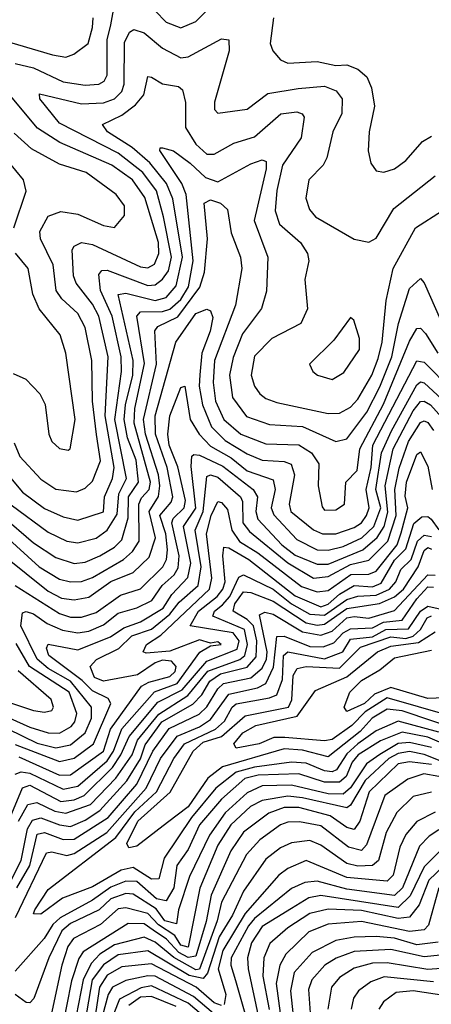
# Model space of a CAD drawing. Extents: x 1308313 to 1441400, y 959662 to 1036319.
# Tile 563 of 656: x 1412467 to 1413585, y 978659 to 981330. Entities that reach past the tile are written whole.
import ezdxf

# ---------------------------------------------------------------- set-up
doc = ezdxf.new("R2010")
doc.units = 0

msp = doc.modelspace()

# ---------------------------------------------------------------- linework, layer by layer
at = {"layer": '0CON10XD'}
for points in [[(1412775, 981415.7), (1412865, 981323.2), (1412905, 981307.2), (1412945.1, 981324.9), (1413005, 981384.2)], [(1412455, 981210.8), (1412505, 981199.2), (1412585, 981160.9), (1412645, 981152), (1412681.9, 981155), (1412696.9, 981163.1), (1412705, 981179.4), (1412705.1, 981275), (1412715.1, 981315.2), (1412724.1, 981365)], [(1412405, 981279), (1412556.2, 981233.8), (1412592.4, 981227.6), (1412614.2, 981235.8), (1412653.1, 981265), (1412665, 981308.6), (1412666.8, 981335)], [(1413156.2, 981335), (1413146.9, 981265), (1413154.7, 981244.7), (1413175, 981220.9), (1413195, 981211.8), (1413275, 981216.1), (1413325, 981205.5), (1413355, 981206.7), (1413385.4, 981195.4), (1413409.7, 981175), (1413421.9, 981145), (1413430.2, 981095), (1413415.9, 981025), (1413413.4, 980973.4), (1413420.6, 980940.6), (1413435, 980919.2), (1413455.6, 980915.6), (1413485, 980924.6), (1413515, 980947.7), (1413560.6, 980999.4), (1413585, 981013.8)], [(1412443.9, 980013.9), (1412545, 979939.7), (1412595, 979915.2), (1412625, 979910.4), (1412675, 979923.2), (1412704.9, 979945.1), (1412731.7, 979988.3), (1412736.7, 980043.3), (1412757.3, 980085), (1412725.8, 980245), (1412743.7, 980375), (1412742.8, 980415), (1412718.3, 980525), (1412686.6, 980595), (1412681.7, 980638.3), (1412690.6, 980649.4), (1412705, 980649.7), (1412815, 980608.1), (1412835, 980610.4), (1412855, 980625.4), (1412871.4, 980648.6), (1412879.1, 980685), (1412857.5, 980795), (1412838.4, 980865), (1412801.5, 980915), (1412735, 980967.1), (1412575, 981048.9), (1412522.3, 981115), (1412521.1, 981128.9), (1412635, 981101.7), (1412695, 981104.2), (1412725, 981115.1), (1412744.9, 981135), (1412750.6, 981155), (1412751.9, 981268.1), (1412765, 981295.3), (1412776.9, 981303.1), (1412805, 981294), (1412855, 981252.6), (1412905, 981226.1), (1412925, 981228.7), (1413015, 981277.8), (1413034.6, 981274.6), (1413036.2, 981245), (1412996.1, 981106.1), (1412996.2, 981086.2), (1413005, 981075.6), (1413085, 981087), (1413140.8, 981129.2), (1413223.1, 981143.1), (1413295, 981149.5), (1413326.4, 981136.4), (1413342.3, 981115), (1413341.9, 981075), (1413317, 981025), (1413301.3, 980955), (1413291.2, 980935), (1413252.2, 980895), (1413244.1, 980845), (1413254.1, 980815), (1413270.4, 980795), (1413375, 980734.6), (1413415, 980726.5), (1413435, 980737.3), (1413482.9, 980817.1), (1413595, 980905.7)], [(1412405, 980130), (1412475, 980047.9), (1412535, 980003.3), (1412585, 979981), (1412625, 979972.3), (1412695, 979994.1), (1412697.2, 980035), (1412718.9, 980085), (1412723.9, 980115), (1412699.2, 980255), (1412707.4, 980415), (1412682.5, 980525), (1412665, 980557.9), (1412620.4, 980615), (1412613.3, 980635), (1412610, 980705), (1412614.9, 980715.1), (1412635, 980725.6), (1412665, 980719.7), (1412795, 980658.8), (1412815, 980656.6), (1412833.5, 980666.5), (1412844.9, 980695), (1412843.8, 980725), (1412807.1, 980847.1), (1412773.9, 980895), (1412717.7, 980935), (1412576.2, 980996.2), (1412515.6, 981035.6), (1412372.6, 981205)], [(1412418.6, 979985), (1412505, 979910.6), (1412565, 979870.7), (1412615, 979854.3), (1412645, 979858), (1412685, 979875.6), (1412725, 979898.8), (1412745, 979918.7), (1412761.5, 979978.5), (1412762.5, 980035), (1412789.9, 980075), (1412783.3, 980135), (1412759.9, 980195), (1412751.2, 980245), (1412754.8, 980284.8), (1412774.2, 980365), (1412775.7, 980405), (1412735, 980584), (1412755, 980587.6), (1412835, 980568), (1412865, 980575.6), (1412892.3, 980607.7), (1412908.8, 980685), (1412883.3, 980843.3), (1412865.9, 980885), (1412821, 980941), (1412773, 980983), (1412706, 981025), (1412692.5, 981045), (1412745, 981070.8), (1412781.3, 981098.7), (1412804.4, 981125.6), (1412814.7, 981175.3), (1412825, 981173.8), (1412855, 981155.2), (1412898, 981148), (1412909.2, 981139.2), (1412917.6, 981105), (1412917.1, 981037.1), (1412945, 980991.5), (1412975, 980965.2), (1412995, 980964.8), (1413048.9, 980995), (1413105, 981011.6), (1413175.8, 981074.1), (1413219.4, 981079.4), (1413234.3, 981074.3), (1413239.5, 981065), (1413231.3, 981008.7), (1413181, 980935), (1413165, 980865.8), (1413161, 980811), (1413172.6, 980775), (1413229.7, 980725), (1413248.2, 980695), (1413251.8, 980675), (1413240.8, 980625), (1413248.9, 980545), (1413230.4, 980505), (1413151.6, 980465), (1413105, 980416.9), (1413095.2, 980365), (1413104.8, 980335), (1413119.2, 980315), (1413135, 980301.7), (1413165, 980291.2), (1413305, 980261), (1413335, 980262.6), (1413365, 980278.1), (1413385, 980299.8), (1413423, 980365), (1413440.2, 980410.2), (1413450.8, 980455), (1413462, 980568), (1413481.2, 980655), (1413541.4, 980765), (1413615, 980811.6)], [(1412452, 980182), (1412467.7, 980145), (1412525, 980083.3), (1412565, 980056.3), (1412621.6, 980048.4), (1412645, 980058.4), (1412665, 980077.6), (1412686.7, 980133.3), (1412675.5, 980204.5), (1412664.9, 980295), (1412662.7, 980405), (1412645.4, 980495), (1412625, 980532.4), (1412582.1, 980572.1), (1412566.5, 980595), (1412558, 980665), (1412523.7, 980735), (1412522, 980755), (1412545, 980796.4), (1412578.9, 980808.9), (1412625, 980801.6), (1412695, 980771.4), (1412725, 980765.7), (1412751.7, 980798.3), (1412751.5, 980825), (1412729.1, 980855), (1412647.3, 980915), (1412575, 980937.6), (1412499.6, 980979.6), (1412452, 981022)], [(1412325, 980022.9), (1412520.3, 979845), (1412575, 979812.1), (1412605, 979804.4), (1412635, 979805.9), (1412665, 979816.7), (1412749, 979865), (1412773.4, 979886.6), (1412791.9, 979915), (1412790.6, 980015), (1412797.7, 980032.3), (1412818.8, 980055), (1412822.1, 980075), (1412778.4, 980235), (1412779.7, 980275), (1412806.5, 980396.5), (1412784.9, 980525.1), (1412795, 980536.8), (1412855, 980537.8), (1412875, 980544.2), (1412905, 980570.9), (1412925.1, 980605), (1412938.6, 980675), (1412919.5, 980855), (1412907.3, 980885), (1412847.5, 980975), (1412848.3, 980981.7), (1412855, 980981.8), (1412885, 980973.5), (1412930.2, 980940.2), (1412971.9, 980901.9), (1413005, 980889.5), (1413095, 980938.8), (1413125, 980949), (1413135.9, 980945), (1413136.1, 980925), (1413103.4, 980785), (1413140.7, 980685), (1413137.3, 980592.7), (1413123.9, 980546.1), (1413072.4, 980477.6), (1413046.9, 980413.1), (1413037, 980365), (1413044.6, 980305), (1413083.1, 980253.1), (1413145, 980231.2), (1413235, 980225.7), (1413325, 980185.5), (1413355, 980193), (1413409.4, 980265), (1413445, 980333.7), (1413477.7, 980415), (1413495.6, 980505.6), (1413525, 980600.8), (1413555, 980627.1), (1413565, 980615.8), (1413623.3, 980485)], [(1412451, 980765), (1412484.6, 980864.6), (1412477.7, 980895), (1412415, 980971.1)], [(1412425, 979875.4), (1412545, 979779.2), (1412580.5, 979760.5), (1412615, 979755.4), (1412655, 979763), (1412715, 979805.9), (1412775, 979830), (1412818.8, 979871.2), (1412835.8, 979924.2), (1412819.1, 979995), (1412843.9, 980036.1), (1412848, 980065), (1412843.9, 980095), (1412808.5, 980205), (1412803.5, 980245), (1412838.5, 980395), (1412834.4, 980485.6), (1412842.5, 980497.5), (1412896.5, 980523.5), (1412956.4, 980603.6), (1412968.6, 980645), (1412977.4, 980735), (1412968.3, 980831.7), (1412985, 980840.7), (1413012.1, 980832.1), (1413031.3, 980815), (1413041, 980751), (1413066.6, 980685), (1413070.2, 980655), (1413053, 980555), (1412996.5, 980405), (1412992.5, 980345), (1412998.9, 980295), (1413021.7, 980245), (1413067.5, 980205), (1413135, 980178.7), (1413225, 980176.4), (1413259.4, 980155), (1413279.7, 980125), (1413277.8, 980065), (1413288.4, 980008.4), (1413295, 979999.1), (1413325, 979999.7), (1413348.6, 980015), (1413352.5, 980075), (1413383, 980107), (1413390.1, 980165), (1413455, 980286.8), (1413525, 980457.6), (1413545, 980491.8), (1413555, 980493.2), (1413568.4, 980478.4), (1413602, 980425)], [(1412449.5, 980369.5), (1412484, 980354), (1412521.8, 980315), (1412536.1, 980286.1), (1412546.2, 980205), (1412555, 980185.7), (1412575, 980166.5), (1412598.5, 980161.5), (1412604.2, 980165.8), (1412617.5, 980245), (1412593, 980425), (1412576.9, 980475), (1412520.4, 980545), (1412503.2, 980585), (1412490, 980655), (1412456.3, 980696.3)], [(1412455, 979794.8), (1412575, 979719.1), (1412605, 979708.9), (1412635, 979708.5), (1412675, 979721.9), (1412741.1, 979768.9), (1412795, 979785.9), (1412855.7, 979845), (1412865.5, 979865), (1412868.1, 979891.9), (1412864.1, 979935), (1412847.6, 979985), (1412878.9, 980021.1), (1412883.4, 980035), (1412867.2, 980115), (1412835.7, 980205), (1412835.1, 980255), (1412890.8, 980455), (1412945, 980532.4), (1412975, 980544.6), (1412985, 980540), (1412991.7, 980521.7), (1412984.6, 980485), (1412961.8, 980425), (1412956.5, 980366.5), (1412954.9, 980335.1), (1412963.3, 980285), (1412988, 980225), (1413025, 980187.6), (1413085, 980151.5), (1413125, 980135.1), (1413185, 980131.3), (1413204.2, 980124.2), (1413212.8, 980095), (1413199.1, 980015), (1413203, 979995), (1413265, 979945.9), (1413288.9, 979935), (1413325, 979934.4), (1413375, 979951.7), (1413395, 979964.6), (1413409, 979985), (1413415.5, 980005), (1413407.7, 980055), (1413421.3, 980115), (1413425.9, 980175), (1413545, 980403.9), (1413565, 980400.9), (1413640.3, 980325)], [(1413315, 980353.9), (1413347.4, 980372.6), (1413389.5, 980435), (1413389.7, 980465), (1413374.3, 980514.3), (1413365, 980522), (1413319.8, 980460.2), (1413254.3, 980395), (1413262.9, 980375), (1413275.8, 980365), (1413315, 980353.9)], [(1412435, 979406.2), (1412515, 979367.2), (1412565, 979354.7), (1412605, 979362.6), (1412645.3, 979394.7), (1412662.3, 979435), (1412661.8, 979465), (1412605.4, 979535), (1412545, 979569.4), (1412514.7, 979595), (1412470.1, 979685), (1412475, 979720.6), (1412485, 979724.3), (1412505, 979717.9), (1412541.9, 979691.9), (1412583.6, 979673.6), (1412625, 979666.5), (1412655, 979671.1), (1412695, 979687.6), (1412735, 979719.3), (1412785, 979733.9), (1412825.9, 979754.1), (1412853.8, 979795), (1412886.3, 979823.7), (1412897.6, 979842.4), (1412899.9, 979875), (1412880.7, 979965), (1412883.7, 979976.3), (1412913.8, 980005), (1412917.3, 980025), (1412896.6, 980116.6), (1412873.1, 980175), (1412869.6, 980205), (1412875.1, 980254.9), (1412905, 980331.4), (1412915.6, 980335), (1412930, 980245), (1412954.6, 980205), (1412985, 980172.7), (1413041, 980141), (1413085, 980105.5), (1413155, 980081.2), (1413161.1, 980055), (1413149.8, 980005), (1413156.8, 979986.8), (1413219.8, 979919.8), (1413275, 979891.5), (1413305, 979890.1), (1413345, 979900.9), (1413395.8, 979924.2), (1413428.3, 979955), (1413447.8, 980005), (1413433.9, 980055), (1413449.2, 980155), (1413476.1, 980213.9), (1413545, 980339.1), (1413555, 980346.8), (1413565, 980344.3), (1413683.4, 980235)], [(1412455, 979363.7), (1412575, 979317.3), (1412615, 979326.5), (1412668, 979365), (1412714.3, 979475), (1412707.8, 979487.8), (1412665, 979509), (1412636.8, 979536.8), (1412546.7, 979605), (1412540.2, 979625), (1412544.3, 979635.7), (1412625, 979620.5), (1412713.5, 979655), (1412750.1, 979679.9), (1412795, 979695.7), (1412856.7, 979733.3), (1412880.1, 979769.9), (1412923.7, 979816.3), (1412932.1, 979855), (1412912.3, 979955), (1412945.2, 980004.8), (1412932.6, 980117.4), (1412934.3, 980145.7), (1412940.1, 980149.9), (1412955, 980148.3), (1413018.7, 980118.7), (1413101.3, 980055), (1413112.7, 980035), (1413108.7, 979995), (1413113.5, 979975), (1413179.1, 979905), (1413215, 979876.7), (1413275, 979852.5), (1413305, 979852.5), (1413398.3, 979891.7), (1413437.9, 979925), (1413456.4, 979955), (1413466.3, 979993.7), (1413459.4, 980065), (1413481.4, 980165), (1413535, 980268.6), (1413555, 980293.5), (1413565, 980295.1), (1413582, 980285), (1413635.8, 980225)], [(1412465, 979329.8), (1412575, 979280.5), (1412605, 979281.5), (1412694.4, 979345.6), (1412713.4, 979405), (1412798.3, 979521.7), (1412817.5, 979532.5), (1412875, 979547.4), (1412889, 979561), (1412892.2, 979575), (1412879, 979589), (1412855, 979591.8), (1412835, 979585), (1412787.3, 979552.7), (1412695, 979534.9), (1412670.1, 979545), (1412658.3, 979575), (1412675.7, 979594.3), (1412736.5, 979623.5), (1412771.8, 979658.2), (1412825, 979676), (1412875, 979716.9), (1412900.5, 979749.5), (1412952, 979795), (1412959.7, 979845), (1412943.5, 979945), (1412965.6, 979995), (1412975, 980090.8), (1412985, 980094.5), (1413005, 980088.2), (1413067, 980035), (1413072.3, 980022.3), (1413073.2, 979965), (1413090.8, 979940.8), (1413195, 979855.9), (1413265, 979814.9), (1413305, 979819.2), (1413365, 979851.5), (1413415, 979863.1), (1413466.5, 979915), (1413489.2, 979985), (1413485.6, 980055), (1413497, 980113), (1413522.7, 980185), (1413555, 980236.5), (1413565, 980241.3), (1413575, 980237), (1413590.6, 980215)], [(1412455, 979283.1), (1412470.9, 979289.1), (1412495, 979285.2), (1412585, 979241.8), (1412625, 979250.3), (1412705, 979319.4), (1412722.1, 979345), (1412744.4, 979405.6), (1412833.4, 979506.6), (1412895, 979528.6), (1412956.5, 979613.5), (1412985, 979630.8), (1413013.8, 979635), (1413005, 979641.6), (1412985, 979638.6), (1412955, 979647.6), (1412875, 979616.7), (1412811, 979611), (1412802.2, 979615), (1412811.9, 979635), (1412850.4, 979659.6), (1412982.3, 979785), (1412989, 979815), (1412974.4, 979935), (1412987.3, 979985), (1413005, 980022.3), (1413015, 980020), (1413031.2, 980001.2), (1413042.8, 979945), (1413064.2, 979914.2), (1413113.5, 979883.5), (1413232.3, 979792.3), (1413275, 979777.5), (1413305, 979780.7), (1413365.8, 979824.2), (1413415, 979825.1), (1413435, 979834), (1413492.3, 979905), (1413502.8, 979937.2), (1413520.8, 980005), (1413513.3, 980036.7), (1413517.4, 980075), (1413545, 980150), (1413555, 980157), (1413575, 980118), (1413586.8, 980055)], [(1412441.7, 979165), (1412475, 979246), (1412495, 979253.2), (1412579.1, 979209.1), (1412615, 979213.2), (1412642.2, 979225), (1412718.8, 979301.2), (1412741.9, 979335), (1412764.8, 979385.2), (1412842.2, 979477.8), (1412908.5, 979511.5), (1412975, 979589.6), (1413058, 979622), (1413063.1, 979645), (1413046.4, 979666.4), (1412930, 979685), (1412952.3, 979725), (1413003.1, 979765), (1413018.8, 979785), (1413024.7, 979805), (1413018.7, 979875), (1413021.7, 979898.3), (1413035, 979896.9), (1413089.5, 979865), (1413215, 979766.9), (1413285, 979737.2), (1413305, 979744.3), (1413335, 979771.6), (1413375, 979795.1), (1413425, 979790.8), (1413448.8, 979801.2), (1413485, 979863.5), (1413515, 979894.3), (1413537, 979963), (1413558.8, 979981.1), (1413575, 979981.6), (1413584.1, 979975), (1413605, 979945.5)], [(1412464.5, 979155), (1412489.8, 979200.2), (1412514.1, 979205.9), (1412562.7, 979182.7), (1412592.5, 979177.5), (1412659.1, 979200.9), (1412728, 979272), (1412772.8, 979335), (1412787.1, 979375), (1412845, 979445.5), (1412924.1, 979495.9), (1412978, 979562), (1413065, 979594.4), (1413078.8, 979605), (1413085.7, 979635), (1413077.5, 979675), (1412991.5, 979711.5), (1412995.8, 979725), (1413017.8, 979742.2), (1413037.5, 979765), (1413062.5, 979817.5), (1413075, 979823.2), (1413155, 979784.3), (1413204.8, 979744.8), (1413255, 979717.2), (1413295, 979714.5), (1413355, 979757.1), (1413385, 979766.1), (1413435, 979768.4), (1413471.4, 979785), (1413488.2, 979805), (1413502, 979838), (1413530, 979865), (1413547, 979915), (1413565, 979930.9), (1413585, 979927.5)], [(1412414.3, 978935.7), (1412471.7, 979048.3), (1412488.7, 979135), (1412501.9, 979158.1), (1412525, 979164.7), (1412575, 979145.3), (1412605, 979141.1), (1412645, 979157.8), (1412685, 979184), (1412758.2, 979265), (1412795.1, 979324.9), (1412807.8, 979362.2), (1412852.7, 979425), (1412937.3, 979472.7), (1412961.8, 979498.2), (1412983.6, 979535), (1413012.4, 979555), (1413085, 979573.4), (1413109, 979601), (1413111.4, 979645), (1413101.8, 979685), (1413085, 979702.4), (1413046.7, 979725), (1413051.2, 979745), (1413075, 979777.2), (1413095, 979775.9), (1413155, 979752.6), (1413245, 979693), (1413275, 979686.9), (1413295, 979689.6), (1413355, 979732.6), (1413444.3, 979745.7), (1413485, 979763.9), (1413509.1, 979785), (1413548.7, 979845), (1413565, 979889.6), (1413575, 979897.8), (1413585, 979893.5)], [(1412459.8, 978975), (1412495.1, 979035), (1412515, 979120), (1412535, 979124.6), (1412585, 979106), (1412615, 979106.2), (1412707.4, 979165), (1412785, 979255.6), (1412828.5, 979345), (1412873, 979407), (1412954.2, 979445.8), (1412975, 979465.1), (1413005, 979514.6), (1413020.8, 979529.2), (1413095, 979544.1), (1413125, 979570.7), (1413137.2, 979595), (1413139.3, 979615), (1413118, 979715), (1413132.7, 979722.7), (1413155, 979716.7), (1413235, 979668.8), (1413285, 979659.9), (1413315, 979670.7), (1413355, 979706.8), (1413375, 979710.8), (1413415, 979706.4), (1413485, 979727.1), (1413575, 979823.9), (1413595, 979822.7)], [(1412455.9, 978894.1), (1412540.5, 979069.5), (1412555, 979072.2), (1412595, 979062.7), (1412615, 979067.3), (1412704, 979125), (1412810.3, 979245), (1412849.6, 979325), (1412894.3, 979385.7), (1412955, 979410.9), (1412985, 979431.4), (1413035, 979500), (1413113, 979517), (1413135, 979528.4), (1413156.6, 979573.4), (1413165, 979656.1), (1413185, 979657.7), (1413255, 979628.9), (1413291.3, 979628.7), (1413320.4, 979639.6), (1413345, 979666.3), (1413365, 979677.3), (1413425, 979679.5), (1413455, 979695.2), (1413505, 979700.6), (1413545, 979758.9), (1413575, 979791.1), (1413590.1, 979790.1)], [(1413605, 979397.1), (1413495, 979426.6), (1413435, 979400.4), (1413384.9, 979365), (1413355, 979338.1), (1413327.4, 979295), (1413315, 979289.4), (1413295, 979291.5), (1413245, 979312.6), (1413205, 979315.6), (1413105, 979302.2), (1413055, 979288.1), (1412999.7, 979245), (1412933.4, 979165), (1412859.6, 979055), (1412845, 978999.2), (1412825, 978998), (1412775, 979029.8), (1412742.7, 979022.7), (1412665, 978977.6), (1412583.9, 978946.1), (1412525, 978902.9), (1412505, 978904.4), (1412508.1, 978915), (1412545, 978970), (1412728.5, 979111.5), (1412779.4, 979180.6), (1412838.4, 979235), (1412886, 979325), (1412914.9, 979365.1), (1412998.4, 979405), (1413023.3, 979426.7), (1413043.9, 979465), (1413055, 979474), (1413145, 979489.6), (1413165, 979498.2), (1413180.7, 979539.3), (1413183.7, 979605), (1413194.7, 979615), (1413295, 979596.2), (1413344.6, 979615), (1413365, 979649.5), (1413425, 979655.7), (1413460.7, 979675), (1413523, 979677), (1413555.3, 979724.8), (1413575, 979738.7), (1413619, 979729)], [(1413675, 979397.5), (1413505, 979454.7), (1413465, 979459.2), (1413423.6, 979435), (1413391.1, 979398.9), (1413305, 979329.6), (1413235, 979348.4), (1413185, 979351.6), (1413017.4, 979302.6), (1412978.3, 979271.6), (1412925, 979194.3), (1412868.2, 979151.8), (1412785, 979087.6), (1412763.2, 979083.2), (1412758.3, 979095), (1412787.8, 979155), (1412875.9, 979234.1), (1412937.9, 979345), (1412965, 979369.9), (1413015, 979385), (1413079, 979441), (1413197, 979465), (1413205.8, 979484.3), (1413209.4, 979550.6), (1413220.6, 979569.4), (1413244.8, 979575.2), (1413335, 979570.4), (1413392.7, 979627.3), (1413475, 979655.3), (1413515, 979650.8), (1413535, 979657.6), (1413554.8, 979675), (1413573.4, 979706.6), (1413585, 979712.6)], [(1413635, 979441.4), (1413465, 979489.9), (1413405, 979452), (1413368.6, 979415), (1413315, 979376.7), (1413295, 979373), (1413187.2, 979382.8), (1413157.4, 979382.6), (1413117.3, 979365), (1413055, 979353.2), (1413048.6, 979365), (1413073.2, 979395), (1413108.4, 979415), (1413220, 979440), (1413270, 979510), (1413355, 979547.1), (1413438.8, 979615), (1413475, 979630.3), (1413549.9, 979640.1), (1413595, 979668.9)], [(1412385, 979459.4), (1412495, 979410.3), (1412545, 979394.7), (1412575, 979394.4), (1412607.4, 979412.6), (1412617.2, 979425), (1412622.3, 979447.7), (1412601.4, 979505), (1412493.6, 979575), (1412457.6, 979637.6)], [(1413665, 979491.7), (1413575, 979488.1), (1413475, 979518.3), (1413430.1, 979499.9), (1413403.1, 979475), (1413355, 979452.9), (1413347.6, 979465), (1413363.3, 979505), (1413395, 979537.1), (1413444.4, 979565.6), (1413485, 979598.7), (1413585, 979618.9)], [(1412365, 979501.8), (1412505, 979455.2), (1412535, 979451.3), (1412554.2, 979455.8), (1412558.9, 979465), (1412552.4, 979485), (1412463.1, 979563.1)], [(1413675, 979340.4), (1413575, 979383.7), (1413505, 979396.4), (1413446.8, 979373.2), (1413386, 979335), (1413369.4, 979315), (1413353.6, 979276.4), (1413335, 979261.5), (1413295, 979260.8), (1413225, 979283.4), (1413115, 979280.2), (1413078.7, 979271.3), (1413015, 979214.9), (1412955.5, 979145), (1412925, 979078.1), (1412893.9, 979035), (1412885.7, 978975), (1412865, 978939.6), (1412838.9, 978945), (1412785, 978991.6), (1412755, 978992.5), (1412715, 978976.5), (1412665, 978941.3), (1412577.1, 978892.9), (1412557.2, 978875), (1412533.3, 978836.7), (1412455, 978748.4)], [(1413585, 979355.6), (1413525, 979369.2), (1413495, 979365.8), (1413445, 979336.4), (1413408.7, 979311.3), (1413365, 979245.8), (1413345, 979228.8), (1413305, 979229.3), (1413205, 979253.1), (1413125, 979251.1), (1413085, 979232.7), (1413025, 979177.8), (1412982.1, 979117.8), (1412927.8, 979005), (1412898.4, 978915), (1412892.7, 978877.3), (1412860.9, 978885), (1412837.7, 978917.7), (1412775, 978957.5), (1412755, 978958.8), (1412715, 978945.1), (1412683.3, 978915), (1412605, 978877.6), (1412581.8, 978858.2), (1412546.7, 978785), (1412505.6, 978674.4), (1412495, 978662.2), (1412485, 978663.2), (1412455.3, 978685)], [(1413675, 979292.8), (1413565, 979336.5), (1413525, 979344), (1413495, 979339.1), (1413469.5, 979325), (1413404.6, 979265.4), (1413365, 979198.6), (1413355, 979191.3), (1413235, 979218.4), (1413195, 979223), (1413125, 979211.8), (1413093.4, 979195), (1413040.6, 979145), (1413005, 979090.6), (1412956.4, 978973.6), (1412925, 978813.7), (1412905, 978819.1), (1412888.6, 978845), (1412843.9, 978873.9), (1412815, 978904.5), (1412755, 978920.7), (1412735, 978917.6), (1412687, 978875), (1412613.2, 978836.8), (1412598, 978815), (1412581.6, 978765), (1412547.2, 978605)], [(1413585, 979309.5), (1413525, 979316.7), (1413495, 979310.8), (1413415.5, 979235), (1413390.8, 979155), (1413375, 979133.2), (1413355, 979138.3), (1413309.6, 979169.6), (1413225, 979192.3), (1413185, 979192.1), (1413143.2, 979176.8), (1413074.6, 979125.4), (1413040.1, 979075), (1412986.9, 978955), (1412973.3, 978883.3), (1412945, 978789.6), (1412925, 978786), (1412899.5, 978799.5), (1412865.4, 978835), (1412830, 978860), (1412805, 978876.6), (1412761.9, 978878.1), (1412639.2, 978800.8), (1412627.4, 978782.6), (1412607.5, 978722.5), (1412580.6, 978585)], [(1413605, 979276.8), (1413563.9, 979283.9), (1413520.4, 979269.6), (1413458, 979225), (1413408.5, 979091.5), (1413395, 979075.6), (1413359.4, 979085), (1413285, 979142.6), (1413226.6, 979153.4), (1413195, 979153.1), (1413175, 979145.7), (1413119, 979105), (1413082.7, 979065), (1413015, 978935.3), (1413003.3, 978885), (1412955, 978753.9), (1412945, 978751.8), (1412885.3, 978785.3), (1412835, 978827.4), (1412805, 978840.7), (1412725, 978820), (1412685, 978794.9), (1412660.9, 978769.1), (1412639.2, 978725), (1412614.5, 978595)], [(1413585, 979233.9), (1413535, 979222.2), (1413490.9, 979179.1), (1413461.7, 979125), (1413441.4, 979048.6), (1413424.9, 979035.1), (1413385, 979033.3), (1413355, 979040.8), (1413285, 979090.1), (1413255, 979102.7), (1413205, 979096.3), (1413175, 979083.2), (1413135, 979052.6), (1413074.8, 978965.2), (1413045, 978900.5), (1413008.8, 978841.2), (1412976.7, 978743.3), (1412965, 978728.3), (1412926.9, 978736.9), (1412815, 978803.4), (1412735, 978792.7), (1412695, 978765.6), (1412663.9, 978725), (1412629.3, 978525)], [(1413595, 979179.5), (1413545.3, 979154.7), (1413515, 979119.2), (1413499, 979085), (1413480.9, 979009.1), (1413465, 978992.4), (1413355, 979002.3), (1413245, 979049), (1413195, 979027.3), (1413170.8, 979009.2), (1413079.6, 978905), (1413018.7, 978805), (1413005.9, 978755), (1413026.6, 978685), (1413022.2, 978657.8)], [(1413605, 979131.9), (1413578.5, 979115), (1413552.8, 979087.3), (1413505.9, 978975), (1413485, 978953.6), (1413355, 978971.1), (1413275, 978992.9), (1413241.1, 978988.9), (1413205, 978972.7), (1413105, 978891.7), (1413088.7, 978871.3), (1413041.1, 978785), (1413040.3, 978765), (1413053.4, 978723.4), (1413078.4, 978635)], [(1413616.6, 979083.4), (1413565, 979031.1), (1413527.2, 978952.8), (1413495, 978920.8), (1413285, 978954.2), (1413252.3, 978947.7), (1413205, 978918.4), (1413125, 978870.1), (1413096.9, 978825), (1413086, 978785), (1413087.1, 978755), (1413117.1, 978615)], [(1413637.5, 979052.5), (1413578, 978995), (1413551.7, 978928.3), (1413525, 978894.9), (1413495, 978891.4), (1413395, 978913.2), (1413305, 978917), (1413255, 978904.9), (1413195, 978866.1), (1413146.3, 978823.7), (1413130.3, 978785), (1413127.2, 978735), (1413144.7, 978644.7)], [(1414418, 978605), (1414390.9, 978750.9), (1414342.9, 978875), (1414334.6, 978964.6), (1414319, 978995), (1414285, 979026.5), (1414255, 979046.2), (1414205, 979057.8), (1414115, 979058.5), (1414065, 979051.9), (1414027.7, 979035), (1413965, 978981.9), (1413836.9, 978923.1), (1413796.9, 978865), (1413788.5, 978835), (1413820.6, 978725), (1413816.9, 978703.1), (1413795, 978695.2), (1413725, 978697.2), (1413625, 978681.2), (1413535, 978695.1), (1413489.5, 978690.5), (1413454.9, 978665.1), (1413442.3, 978645)], [(1413604.9, 978975), (1413576.7, 978873.3), (1413565, 978860.2), (1413525, 978856), (1413395, 978882.9), (1413305, 978876.2), (1413251.9, 978855), (1413190, 978795), (1413173.6, 978765), (1413163.6, 978715), (1413174.2, 978634.2)], [(1413603, 978827), (1413545, 978819.8), (1413485, 978837.6), (1413435, 978842.7), (1413375, 978840.8), (1413325, 978831.9), (1413260.8, 978799.2), (1413212.4, 978745), (1413202.1, 978695), (1413213.9, 978585)], [(1413644.7, 978795.3), (1413565, 978787.2), (1413475, 978807.2), (1413375, 978801.4), (1413326.5, 978783.5), (1413295.6, 978764.4), (1413260.2, 978725), (1413250.8, 978699.2), (1413259.7, 978585)], [(1413015, 978654.9), (1412995, 978662.5), (1412946.1, 978705), (1412825, 978768.6), (1412745, 978760.4), (1412705, 978737.8), (1412683.5, 978705), (1412657.1, 978525)], [(1413685, 978761.1), (1413575, 978753.1), (1413465, 978771), (1413425, 978770.1), (1413375, 978756.3), (1413335, 978731.7), (1413313.6, 978705), (1413303.7, 978645)], [(1412993.4, 978633.5), (1412939.4, 978679.4), (1412835, 978734.9), (1412815, 978736.2), (1412755, 978723.3), (1412719.2, 978705), (1412707.8, 978685), (1412685.5, 978605)], [(1413590.6, 978719.4), (1413456.6, 978733.4), (1413420.3, 978719.7), (1413386.7, 978695), (1413372.9, 978675), (1413366.6, 978645)], [(1412985, 978610.5), (1412925, 978661.5), (1412825, 978708.4), (1412796.7, 978703.3), (1412737.9, 978672.1), (1412707.3, 978595)], [(1412892.2, 978652.2), (1412825, 978680.2), (1412795, 978678.4), (1412763.5, 978655)]]:
    msp.add_lwpolyline(points, dxfattribs=at)

doc.saveas('drawing.dxf')
